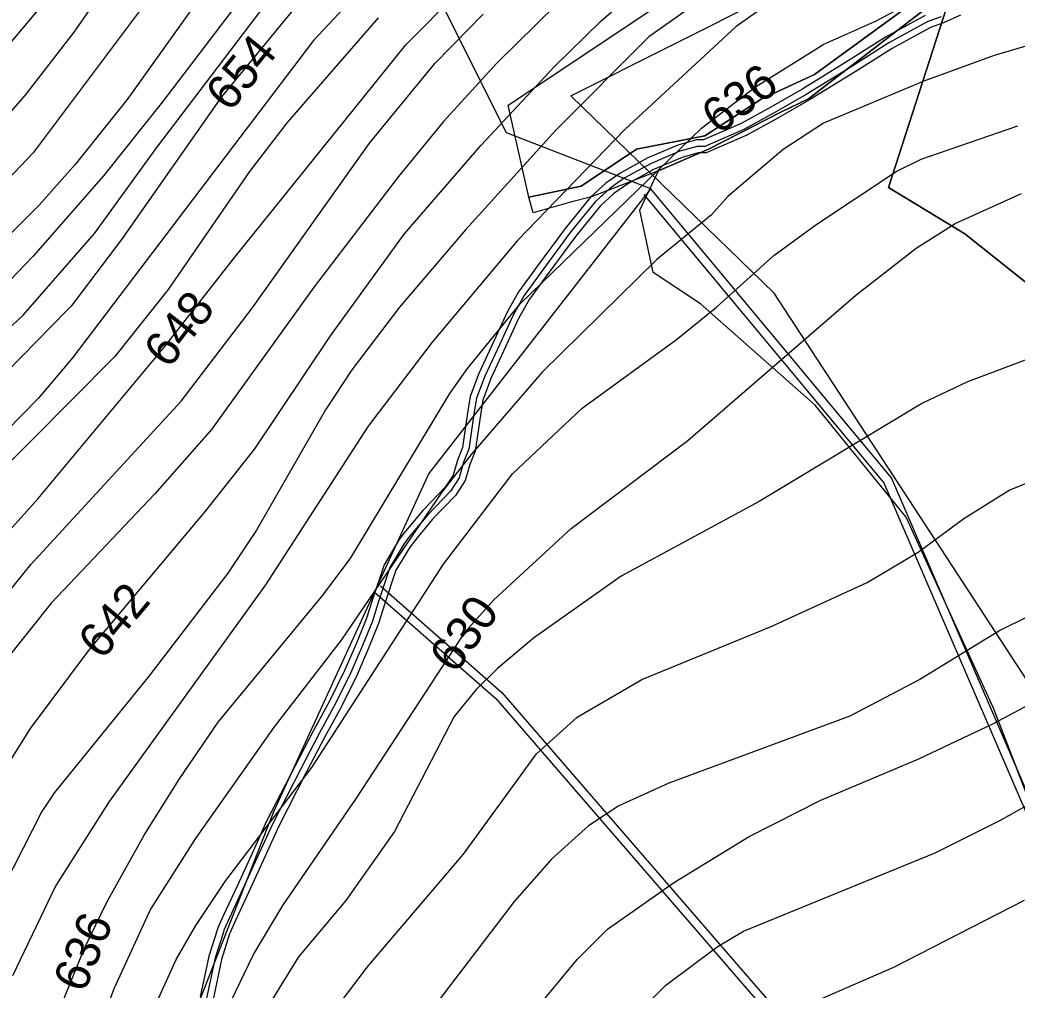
# Model space of a CAD drawing. Extents: x -709418 to -703832, y -1161719 to -1157826.
# Drawn here: x -707872.8 to -707643, y -1161076.1 to -1160852.4 of the extents above; entities that cross this region are included whole.
import ezdxf

# ---------------------------------------------------------------- set-up
doc = ezdxf.new("R2010")
doc.units = 0
for name, color, linetype in [('102_obvod PÚ', 7, 'Continuous'), ('120_vrstevnice hlavní', 7, 'Continuous'), ('121_vrstevnice hlavní_popis', 7, 'Continuous'), ('122_vrstevnice základní', 7, 'Continuous'), ('206_TTP_KN', 7, 'Continuous'), ('210_ostatní plocha_KN', 7, 'Continuous'), ('514 odvodnění - LPIS', 7, 'Continuous'), ('603_NRBK_stav', 7, 'Continuous'), ('606_RBC_návrh', 7, 'Continuous'), ('717_elektronická komunikace O2', 7, 'Continuous'), ('735_OP sítí TI', 7, 'Continuous')]:
    doc.layers.add(name, color=color, linetype=linetype)

msp = doc.modelspace()

# ---------------------------------------------------------------- linework, layer by layer
at = {"layer": '102_obvod PÚ'}
msp.add_lwpolyline([(-707633.7, -1161049.37), (-707648.44, -1161011.05), (-707668.58, -1160967.04), (-707689.56, -1160941.23), (-707715.99, -1160917.87), (-707726.91, -1160910.59), (-707729.96, -1160896.23), (-707725.68, -1160887.17), (-707741.09, -1160893.16), (-707745.94, -1160894.38), (-707754.58, -1160896.87), (-707755.58, -1160893.23), (-707760.34, -1160872.06), (-707682.79, -1160820.3)], dxfattribs=at)
at = {"layer": '120_vrstevnice hlavní'}
for points in [[(-707684.65, -1160825.72), (-707727.9, -1160856.24), (-707749.3, -1160877.79), (-707770.13, -1160900.79), (-707785.32, -1160918.58), (-707796.31, -1160933.05), (-707802.39, -1160942.3), (-707818.3, -1160970.07), (-707824.95, -1160979.91), (-707843.03, -1161003.63)], [(-707818.01, -1160828.47), (-707848.09, -1160870.7), (-707860.1, -1160885.75), (-707868.49, -1160895.15), (-707885.85, -1160912.36)], [(-707790.24, -1160851.9), (-707811.21, -1160876.06), (-707819.89, -1160887.34), (-707838.69, -1160914.53), (-707850.99, -1160930.01), (-707880.49, -1160959.66)], [(-707880.06, -1161193.55), (-707868.35, -1161181.11), (-707862.56, -1161173.45), (-707854.31, -1161161.01), (-707844.91, -1161140.76), (-707837.68, -1161120.51), (-707826.25, -1161082.9), (-707819.02, -1161067.85), (-707812.22, -1161056.57), (-707795.3, -1161031.84), (-707770.13, -1160993.36), (-707763.62, -1160986.13), (-707745.83, -1160969.64), (-707718.93, -1160949.39), (-707680.16, -1160915.83), (-707666.28, -1160904.99), (-707657.31, -1160899.34), (-707641.98, -1160892.4)], [(-707843.03, -1161003.63), (-707864.87, -1161030.54), (-707867.77, -1161034.88), (-707881.07, -1161060.91)], [(-707888.74, -1161281.35), (-707855.47, -1161255.6), (-707847.66, -1161248.81), (-707843.03, -1161243.74), (-707834.35, -1161231.59), (-707823.94, -1161210.47), (-707811.21, -1161180.39), (-707799.49, -1161160.28), (-707790.53, -1161148.85), (-707780.98, -1161138.01), (-707766.52, -1161124.7), (-707755.67, -1161113.42), (-707734.4, -1161085.5), (-707723.99, -1161074.94), (-707712.13, -1161066.12), (-707706.05, -1161062.5), (-707661.94, -1161044.42), (-707646.89, -1161036.9), (-707629.54, -1161027.21)]]:
    msp.add_lwpolyline(points, dxfattribs=at)
at = {"layer": '122_vrstevnice základní'}
for points in [[(-707841.44, -1160827.89), (-707860.39, -1160855.23), (-707871.67, -1160869.84), (-707881.07, -1160880.4), (-707897.27, -1160895.58), (-707943.42, -1160932.47), (-707960.48, -1160945.34), (-707981.31, -1160963.28), (-707988.83, -1160967.91), (-707994.91, -1160969.64), (-708000.98, -1160969.93), (-708007.06, -1160968.92), (-708009.23, -1160967.76), (-708015.45, -1160960.38), (-708018.05, -1160955.03), (-708020.51, -1160948.09), (-708023.26, -1160931.89), (-708024.71, -1160906.43), (-708025.14, -1160878.66), (-708026.01, -1160864.77), (-708032.66, -1160823.41)], [(-707803.83, -1160823.7), (-707839.99, -1160871.28), (-707853.59, -1160888.35), (-707869.79, -1160906.87)], [(-707830.16, -1160830.06), (-707869.79, -1160883), (-707888.6, -1160902.81), (-707907.54, -1160916.7), (-707927.94, -1160934.64), (-707950.36, -1160956.05), (-707960.19, -1160966.46), (-707976.39, -1160980.92), (-707985.65, -1160986.56), (-707994.91, -1160990.18), (-708003.27, -1160991), (-708009.07, -1160990.27), (-708013.61, -1160987.82), (-708020.8, -1160980.63), (-708024.27, -1160974.42), (-708027.31, -1160967.47), (-708030.64, -1160955.9), (-708033.67, -1160935.07), (-708034.83, -1160909.61), (-708034.4, -1160879.53), (-708037.29, -1160844.81)], [(-707894.96, -1160992.06), (-707868.63, -1160962.7), (-707839.42, -1160927.69), (-707823.65, -1160907.44), (-707783.87, -1160858.12), (-707760.01, -1160833.97)], [(-707885.12, -1161039.22), (-707870.37, -1161015.78), (-707856.77, -1160997.56), (-707830.01, -1160965.59), (-707818.73, -1160951.27), (-707801.23, -1160925.24), (-707784.31, -1160901.8), (-707766.52, -1160881.26), (-707749.74, -1160863.18), (-707739.03, -1160852.77), (-707717.05, -1160833.39)], [(-707866.75, -1160847.71), (-707890.47, -1160875.91), (-707898.14, -1160882.71), (-707941.54, -1160911.06), (-707959.76, -1160927.26), (-707968.29, -1160933.77), (-707978.42, -1160939.56), (-707984.49, -1160941.44), (-707990.57, -1160941.44), (-707994.62, -1160939.99), (-707999.97, -1160934.78), (-708002.86, -1160930.15), (-708004.89, -1160925.53), (-708010.1, -1160904.7), (-708012.99, -1160872.3), (-708016.32, -1160853.78), (-708020.37, -1160837.58)], [(-707791.25, -1160842.21), (-707805.14, -1160857.11), (-707860.68, -1160930.3), (-707868.63, -1160939.7), (-707879.77, -1160950.98)], [(-707744.39, -1160844.09), (-707763.04, -1160862.46), (-707775.19, -1160875.77), (-707785.61, -1160888.5), (-707804.99, -1160913.95), (-707828.71, -1160946.79), (-707841.73, -1160961.69), (-707865.6, -1160986.85), (-707884.11, -1161010)], [(-707804.56, -1160843.51), (-707826.4, -1160870.13), (-707849.46, -1160902.98), (-707861.06, -1160918.39), (-707861.98, -1160919.31), (-707879.48, -1160937.1)], [(-707691.73, -1160842.5), (-707707.79, -1160853.93), (-707733.39, -1160877.65), (-707758.13, -1160903.25), (-707777.8, -1160926.68)], [(-707886.28, -1160933.77), (-707872.05, -1160920.44), (-707855.67, -1160901.6), (-707841.3, -1160881.78), (-707815.69, -1160848.14)], [(-707883.82, -1161130.05), (-707857.93, -1161066.41), (-707852.87, -1161055.99), (-707844.19, -1161040.37), (-707836.09, -1161027.35), (-707827.12, -1161014.34), (-707802.97, -1160984.97), (-707796.6, -1160976.44), (-707773.75, -1160938.54), (-707769.7, -1160932.76), (-707757.55, -1160917.86), (-707715.74, -1160877.36), (-707703.31, -1160867.81), (-707687.54, -1160857.98), (-707675.82, -1160852.77), (-707667.29, -1160848.28)], [(-707599.74, -1160848.72), (-707634.46, -1160856.53), (-707648.34, -1160860.58), (-707664.54, -1160866.51), (-707687.68, -1160876.2), (-707696.94, -1160882.28), (-707709.67, -1160893.12), (-707713.43, -1160897.32), (-707726.02, -1160907.59), (-707752.48, -1160933.62), (-707768.83, -1160952.57), (-707775.63, -1160961.25), (-707798.77, -1160995.39), (-707814.25, -1161015.35), (-707832.47, -1161041.24), (-707842.74, -1161057.44), (-707851.13, -1161075.67)], [(-707886.43, -1160997.85), (-707870.22, -1160977.89), (-707835.66, -1160940.28), (-707819.31, -1160918.87), (-707792.26, -1160880.83), (-707777.22, -1160862.46), (-707766.08, -1160851.03)], [(-707875.14, -1161165.49), (-707864.73, -1161147.41), (-707858.36, -1161132.95), (-707855.33, -1161124.27), (-707843.9, -1161084.63), (-707836.81, -1161069.01), (-707832.33, -1161061.2), (-707825.39, -1161050.79), (-707805.57, -1161024.75), (-707775.19, -1160977.89), (-707759.28, -1160957.06), (-707743.23, -1160941.87), (-707721.53, -1160926.1), (-707712.27, -1160918.58), (-707699.11, -1160906.72), (-707689.42, -1160899.63), (-707670.91, -1160887.34), (-707665.12, -1160884.45), (-707642.84, -1160876.78)], [(-707869.79, -1160906.87), (-707878.61, -1160915.98)], [(-707630.98, -1160926.97), (-707654.42, -1160935.79), (-707664.83, -1160940.71), (-707702.44, -1160963.42), (-707734.26, -1160980.63), (-707754.51, -1160994.95), (-707762.75, -1161001.9), (-707767.67, -1161006.81), (-707772.73, -1161013.03), (-707786.48, -1161039.51), (-707797.76, -1161055.42), (-707808.61, -1161068.43), (-707819.17, -1161085.5), (-707824.95, -1161098.23), (-707840.43, -1161149.15), (-707848.67, -1161168.24), (-707855.76, -1161180.97), (-707860.39, -1161187.33), (-707871.82, -1161200.06), (-707891.34, -1161214.96)], [(-707777.8, -1160926.68), (-707792.55, -1160946.06), (-707816.27, -1160982.66), (-707852.29, -1161032.56), (-707864.58, -1161051.94), (-707874.57, -1161072.77)], [(-707729.49, -1161004.5), (-707699.74, -1160992.27), (-707677.56, -1160982.08), (-707665.84, -1160975.14), (-707655.28, -1160967.33), (-707644.87, -1160960.82), (-707637.06, -1160957.64)], [(-707635.32, -1160987.43), (-707646.89, -1160993.07), (-707665.41, -1161004.5), (-707681.61, -1161012.89), (-707723.27, -1161028.37), (-707734.84, -1161033.57), (-707741.78, -1161038.2), (-707750.32, -1161045.87), (-707758.85, -1161055.56), (-707781.41, -1161085.21), (-707796.02, -1161103.15), (-707808.32, -1161120.94), (-707816.13, -1161135.84), (-707834.93, -1161193.12), (-707840.72, -1161206.14), (-707845.35, -1161214.52), (-707849.54, -1161220.46), (-707859.52, -1161232.17), (-707873.84, -1161245.04)], [(-707895.68, -1161238.25), (-707872.25, -1161221.18), (-707865.02, -1161214.52), (-707854.89, -1161202.66), (-707845.64, -1161186.75), (-707837.54, -1161167.66), (-707822.35, -1161119.93), (-707814.83, -1161102.57), (-707805.86, -1161088.1), (-707792.7, -1161070.75), (-707770.57, -1161044.71), (-707753.79, -1161021.57), (-707744.39, -1161013.18), (-707729.49, -1161004.5)], [(-707737.44, -1161062.07), (-707721.97, -1161051.22), (-707704.75, -1161040.66), (-707688.26, -1161032.27), (-707665.7, -1161022.73), (-707648.48, -1161014.63), (-707629.39, -1161004.5)], [(-707641.4, -1161055.42), (-707671.48, -1161070.89), (-707703.88, -1161084.92), (-707724.71, -1161097.8), (-707731.66, -1161103.15), (-707737.3, -1161108.93), (-707758.99, -1161137.72), (-707790.38, -1161171.42), (-707798.92, -1161182.41), (-707804.85, -1161193.7), (-707815.55, -1161223.78), (-707822.06, -1161235.35), (-707831.75, -1161246.49), (-707844.77, -1161257.05), (-707860.97, -1161269.06), (-707888.45, -1161290.75), (-707900.02, -1161298.13), (-707916.22, -1161305.51), (-707926.35, -1161308.83), (-707936.47, -1161311), (-707942.55, -1161311.58), (-707950.65, -1161311.44), (-707958.75, -1161310.42), (-707968.87, -1161308.25)], [(-707883.24, -1161265.44), (-707860.53, -1161247.94), (-707853.16, -1161240.71), (-707846.07, -1161232.17), (-707841.01, -1161224.65), (-707833.92, -1161210.76), (-707820.76, -1161176.05), (-707816.27, -1161162.16), (-707812.37, -1161152.91), (-707804.12, -1161141.19), (-707744.39, -1161069.01), (-707737.44, -1161062.07)], [(-707851.13, -1161075.67), (-707857.93, -1161093.89), (-707866.9, -1161122.53), (-707876.3, -1161145.96)]]:
    msp.add_lwpolyline(points, dxfattribs=at)
at = {"layer": '206_TTP_KN'}
for p, q in [((-707760.34, -1160872.06), (-707682.79, -1160820.3)), ((-707654.58, -1160839.3), (-707689.69, -1160864.99)), ((-707672.66, -1160890.98), (-707657.78, -1160844.85)), ((-707689.69, -1160864.99), (-707702.04, -1160870.63)), ((-707755.58, -1160893.23), (-707760.34, -1160872.06)), ((-707702.04, -1160870.63), (-707714.96, -1160879.12)), ((-707714.96, -1160879.12), (-707730.73, -1160882.19)), ((-707730.73, -1160882.19), (-707743.5, -1160890.68)), ((-707743.5, -1160890.68), (-707755.58, -1160893.23)), ((-707655.07, -1160901.72), (-707672.66, -1160890.98)), ((-707629.14, -1160922.43), (-707655.07, -1160901.72))]:
    msp.add_line(p, q, dxfattribs=at)
at = {"layer": '210_ostatní plocha_KN'}
for p, q in [((-707689.69, -1160864.99), (-707654.58, -1160839.3)), ((-707657.78, -1160844.85), (-707691.07, -1160870.54)), ((-707691.07, -1160870.54), (-707657.78, -1160844.85)), ((-707657.78, -1160844.85), (-707672.66, -1160890.98)), ((-707702.04, -1160870.63), (-707689.69, -1160864.99)), ((-707714.96, -1160879.12), (-707702.04, -1160870.63)), ((-707691.07, -1160870.54), (-707697.49, -1160873.64)), ((-707697.49, -1160873.64), (-707691.07, -1160870.54)), ((-707697.49, -1160873.64), (-707714.12, -1160882.21)), ((-707714.12, -1160882.21), (-707697.49, -1160873.64)), ((-707730.73, -1160882.19), (-707714.96, -1160879.12)), ((-707743.5, -1160890.68), (-707730.73, -1160882.19)), ((-707714.12, -1160882.21), (-707725.68, -1160887.17)), ((-707725.68, -1160887.17), (-707714.12, -1160882.21)), ((-707725.68, -1160887.17), (-707741.09, -1160893.16)), ((-707729.96, -1160896.23), (-707725.68, -1160887.17)), ((-707755.58, -1160893.23), (-707743.5, -1160890.68)), ((-707672.66, -1160890.98), (-707655.07, -1160901.72)), ((-707754.58, -1160896.87), (-707755.58, -1160893.23)), ((-707745.94, -1160894.38), (-707754.58, -1160896.87)), ((-707741.09, -1160893.16), (-707745.94, -1160894.38)), ((-707726.91, -1160910.59), (-707729.96, -1160896.23)), ((-707655.07, -1160901.72), (-707629.14, -1160922.43)), ((-707715.99, -1160917.87), (-707726.91, -1160910.59)), ((-707689.56, -1160941.23), (-707715.99, -1160917.87)), ((-707668.58, -1160967.04), (-707689.56, -1160941.23)), ((-707648.44, -1161011.05), (-707668.58, -1160967.04)), ((-707633.7, -1161049.37), (-707648.44, -1161011.05))]:
    msp.add_line(p, q, dxfattribs=at)
at = {"layer": '514 odvodnění - LPIS'}
msp.add_lwpolyline([(-707426.72, -1160922.44), (-707441.87, -1160997.91), (-707476.65, -1160997.1), (-707492.95, -1160963.95), (-707513.5, -1160966.37), (-707570.68, -1160996.42), (-707577.66, -1160964.63), (-707595.13, -1160969.2), (-707612.03, -1161048.56), (-707698.98, -1160915.4), (-707745.87, -1160869.91), (-707562.29, -1160777.61), (-707485.01, -1160770.42), (-707423.61, -1160786.68), (-707402.42, -1160806.85), (-707379.79, -1160825.66)], close=True, dxfattribs=at)
at = {"layer": '603_NRBK_stav'}
for points in [[(-707315.5, -1161335.98), (-707347.46, -1161313.28), (-707359.35, -1161286.96), (-707359.35, -1161245.47), (-707354.75, -1161132.29), (-707450.3, -1161082.92), (-707605.39, -1161038.04), (-707634.47, -1161050.01), (-707673.71, -1160959.04), (-707729, -1160892.64)], [(-707314.67, -1161334.11), (-707345.86, -1161311.96), (-707357.35, -1161286.53), (-707357.35, -1161245.51), (-707352.7, -1161131.1), (-707449.55, -1161081.05), (-707605.5, -1161035.93), (-707633.41, -1161047.41), (-707671.99, -1160957.99), (-707727.46, -1160891.36), (-707727.46, -1160891.36)], [(-707791.09, -1160984.33), (-707763.18, -1161008.88), (-707674.53, -1161111.44), (-707577.68, -1161170.51), (-707547.31, -1161181.99), (-707549.77, -1161209.07), (-707585.88, -1161303.42), (-707586.71, -1161328.85), (-707571.93, -1161354.28), (-707459.48, -1161427.3), (-707378.22, -1161465.04), (-707284.65, -1161487.19), (-707158.25, -1161473.24)], [(-707789.77, -1160982.83), (-707761.75, -1161007.47), (-707673.22, -1161109.89), (-707576.79, -1161168.7), (-707545.18, -1161180.66), (-707547.8, -1161209.52), (-707583.9, -1161303.82), (-707584.69, -1161328.34), (-707570.44, -1161352.86), (-707458.51, -1161425.55), (-707377.57, -1161463.14), (-707284.53, -1161485.17), (-707158.47, -1161471.26)]]:
    msp.add_lwpolyline(points, dxfattribs=at)
at = {"layer": '606_RBC_návrh'}
msp.add_lwpolyline([(-708110.78, -1161332.9), (-708059.34, -1161283.11), (-707938.43, -1161304.2), (-707908.41, -1161301.76), (-707886.5, -1161283.92), (-707849.17, -1161233.63), (-707845.12, -1161151.72), (-707839.44, -1161099), (-707814.28, -1161034.92), (-707778.58, -1160957.06), (-707727.46, -1160891.36), (-707760.73, -1160878.38), (-707802.11, -1160795.65), (-707878.77, -1160695.3), (-707928.27, -1160649.07), (-707987.5, -1160626.36), (-708046.73, -1160614.19), (-708048.36, -1160536.33), (-708135.18, -1160482.8), (-708179, -1160478.74), (-708234.99, -1160497.4)], dxfattribs=at)
at = {"layer": '717_elektronická komunikace O2'}
for points in [[(-707660.54, -1160851.65), (-707663.58, -1160852.72), (-707672.61, -1160857.68), (-707681.15, -1160863.09), (-707691.67, -1160869.54), (-707699.03, -1160873.79), (-707705.97, -1160877.61), (-707714.99, -1160881.53), (-707716.73, -1160881.53), (-707720.73, -1160882.65), (-707727.49, -1160885.55), (-707733.55, -1160888.89), (-707736.88, -1160891.22), (-707740.22, -1160894.26), (-707742.69, -1160897.34), (-707746.01, -1160901.42), (-707752.31, -1160909.98), (-707756.66, -1160915.92), (-707759.2, -1160920.42), (-707762.26, -1160927.11), (-707765.69, -1160934.5), (-707767.62, -1160939.63), (-707768.13, -1160942.75), (-707769.38, -1160951.39), (-707770.57, -1160954.38), (-707771.59, -1160957.96), (-707773.63, -1160961.07), (-707778.84, -1160966.53), (-707783.19, -1160971.68), (-707784.33, -1160973.25), (-707787.55, -1160978.62), (-707790.16, -1160986.47), (-707791.61, -1160991.04), (-707793.87, -1160996.63), (-707796.58, -1161002.89), (-707800.09, -1161010.03), (-707803.86, -1161016.94), (-707808.1, -1161025.1), (-707814.62, -1161037.81), (-707817.74, -1161044.7), (-707821.44, -1161052.76), (-707824.54, -1161059.44), (-707825.82, -1161062.27), (-707825.95, -1161062.71), (-707827.84, -1161068.62), (-707829.8, -1161077.92)], [(-707705.97, -1160877.61), (-707714.99, -1160881.53)]]:
    msp.add_lwpolyline(points, dxfattribs=at)
at = {"layer": '735_OP sítí TI'}
for points in [[(-707664.19, -1160851.35), (-707673.37, -1160856.39), (-707681.94, -1160861.82), (-707692.44, -1160868.25), (-707699.77, -1160872.48), (-707706.63, -1160876.26), (-707715.3, -1160880.03), (-707716.94, -1160880.03), (-707721.23, -1160881.23), (-707728.15, -1160884.2), (-707734.34, -1160887.62), (-707737.82, -1160890.05), (-707741.32, -1160893.23), (-707743.86, -1160896.4), (-707747.2, -1160900.5), (-707753.52, -1160909.09), (-707757.92, -1160915.11), (-707760.54, -1160919.74), (-707763.62, -1160926.48), (-707767.07, -1160933.92), (-707769.08, -1160939.24), (-707769.61, -1160942.52), (-707770.84, -1160951), (-707771.99, -1160953.9), (-707772.97, -1160957.33), (-707774.81, -1160960.13), (-707779.96, -1160965.53), (-707784.37, -1160970.75), (-707785.58, -1160972.42), (-707788.92, -1160977.99), (-707791.59, -1160986.01), (-707793.02, -1160990.53), (-707795.25, -1160996.05), (-707797.94, -1161002.26), (-707801.42, -1161009.34), (-707805.18, -1161016.23), (-707809.43, -1161024.41), (-707815.97, -1161037.16), (-707819.1, -1161044.08), (-707822.8, -1161052.13), (-707825.9, -1161058.82), (-707827.23, -1161061.75), (-707827.38, -1161062.27), (-707829.29, -1161068.24), (-707831.27, -1161077.62)], [(-707656.04, -1160851.31), (-707659.99, -1160853.05), (-707662.97, -1160854.09), (-707671.85, -1160858.97), (-707680.36, -1160864.36), (-707690.9, -1160870.83), (-707698.29, -1160875.1), (-707705.31, -1160878.96), (-707714.68, -1160883.03), (-707716.52, -1160883.03), (-707720.23, -1160884.07), (-707726.83, -1160886.9), (-707732.76, -1160890.16), (-707735.94, -1160892.39), (-707739.12, -1160895.29), (-707741.52, -1160898.28), (-707744.82, -1160902.34), (-707751.1, -1160910.87), (-707755.4, -1160916.73), (-707757.86, -1160921.1), (-707760.9, -1160927.74), (-707764.31, -1160935.08), (-707766.16, -1160940.02), (-707766.65, -1160942.98), (-707767.92, -1160951.78), (-707769.15, -1160954.86), (-707770.21, -1160958.59), (-707772.45, -1160962.01), (-707777.72, -1160967.53), (-707782.01, -1160972.61), (-707783.08, -1160974.08), (-707786.18, -1160979.25), (-707788.73, -1160986.93), (-707790.2, -1160991.55), (-707792.49, -1160997.21), (-707795.22, -1161003.52), (-707798.76, -1161010.72), (-707802.54, -1161017.65), (-707806.77, -1161025.79), (-707813.27, -1161038.46), (-707816.38, -1161045.32), (-707820.08, -1161053.39), (-707823.18, -1161060.06), (-707824.41, -1161062.79), (-707824.52, -1161063.15), (-707826.39, -1161069), (-707828.33, -1161078.22)]]:
    msp.add_lwpolyline(points, dxfattribs=at)

# ---------------------------------------------------------------- texts
at = {"layer": '121_vrstevnice hlavní_popis'}
for s, rotation, p in [('654', 50.9618, (-707824.43, -1160873.87)), ('636', 36.6267, (-707711.84, -1160879.01)), ('648', 52.0557, (-707838.56, -1160933.06)), ('642', 50.0868, (-707853.89, -1161000.2)), ('630', 54.3971, (-707772.48, -1161003.42)), ('636', 67.6296, (-707858.03, -1161077))]:
    msp.add_text(s, height=8, rotation=rotation, dxfattribs=at).set_placement(p)

doc.saveas('drawing.dxf')
